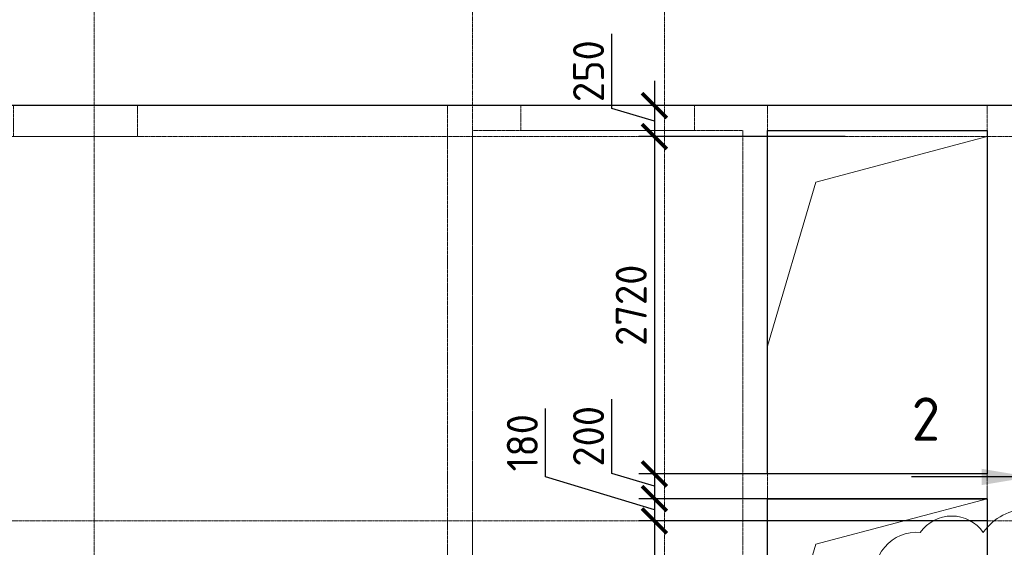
# Model space of a CAD drawing. Header units: millimetres. Extents: x -42044588 to 856694, y -806701 to 941911.
# Tile 872 of 1056: x -179718 to -171779, y -124712 to -120456. Entities that reach past the tile are written whole.
import ezdxf
from ezdxf.enums import TextEntityAlignment as Align

# ---------------------------------------------------------------- set-up
doc = ezdxf.new("R2010")
doc.units = ezdxf.units.MM
for name, pattern in [('______5', [1100, 800, -100, 100, -100]), ('DASHED', [7, 5, -2, 0]), ('осевая', [50.8, 31.75, -6.35, 6.35, -6.35])]:
    doc.linetypes.add(name, pattern=pattern)
for name, color, linetype, lineweight in [('907Сл Осевые', 1, 'Continuous', 0), ('Оси', 40, '______5', 18), ('Перекрытие ж_бетон', 1, 'Continuous', 30), ('РАЗМЕРЫ', 1, 'Continuous', 9), ('Символы 0.20', 1, 'Continuous', 20), ('Символы 0.20 @ 100', 1, 'Continuous', 20), ('СТЕНЫ', 3, 'Continuous', 30)]:
    doc.layers.add(name, color=color, linetype=linetype, lineweight=lineweight)
doc.layers.add('Колонна_ бетон', color=7, linetype='Continuous', lineweight=50, true_color=0xb4b496)
doc.styles.add('GOST-2.304_Type-B', font='GOST_Common.ttf')
doc.styles.add('ГОСТ', font='GOST_Common.ttf')
doc.dimstyles.new('СПДС', dxfattribs={"dimscale": 100, "dimtxt": 2.5, "dimasz": 2, "dimexe": 1.25, "dimexo": 0, "dimtad": 1, "dimdec": 0, "dimrnd": 5, "dimtxsty": 'GOST-2.304_Type-B', "dimblk": 'ARCHTICK', "dimcen": 2.5, "dimdle": 2, "dimclrd": 1, "dimclre": 1, "dimclrt": 1, "dimadec": 0, "dimazin": 2, "dimtfac": 0.75, "dimtdec": 0, "dimtmove": 1, "dimatfit": 3, "dimfxl": 0, "dimtolj": 1, "dimarcsym": 0})

# ---------------------------------------------------------------- blocks, each defined once
blk = doc.blocks.new('оси блок 2')
at = {"layer": 'Оси', "color": 16, "linetype": 'осевая', "lineweight": 0, "ltscale": 0.25, "transparency": 33554687}
for p, q in [((-68904.7, -322543), (-68904.7, -347914.1)), ((-65854.7, -322543), (-65854.7, -347914.1)), ((-64304.7, -322543), (-64304.7, -347914.1)), ((-89822.3, -326301.3), (-37238.5, -326301.3)), ((-89822.3, -329401.3), (-37238.5, -329401.3))]:
    blk.add_line(p, q, dxfattribs=at)
blk = doc.blocks.new('подложка стн 1-го этажа')
at = {"layer": 'Колонна_ бетон', "color": 252, "linetype": 'DASHED', "lineweight": 0, "ltscale": 0.5, "true_color": 0x939598, "transparency": 33554687}
for points, elevation in [([(24193.8, 26361.8), (25193.8, 26361.8), (25193.8, 26111.8), (24193.8, 26111.8)], -360), ([(24193.9, 26361.8), (25193.9, 26361.8), (25193.9, 26111.8), (24193.9, 26111.8)], -560)]:
    blk.add_lwpolyline(points, close=True, dxfattribs=dict(at, elevation=elevation))
at = {"layer": 'СТЕНЫ', "color": 252, "linetype": 'DASHED', "lineweight": 0, "ltscale": 0.5, "true_color": 0x939598, "transparency": 33554687}
for p, q in [((30273.8, 26361.8, -200), (30273.8, 19411.8, -200)), ((30273.8, 26361.8, -200), (30273.8, 26361.8, -200)), ((32043.8, 26361.8, -200), (32043.8, 19411.8, -200)), ((32043.8, 26361.8, -200), (32043.8, 26361.8, -200)), ((27893.8, 26161.8, -200), (27893.8, 18711.8, -200)), ((27893.8, 26161.8, -200), (27893.8, 26161.8, -200)), ((27893.8, 26161.8, -200), (30073.8, 26161.8, -200)), ((30073.8, 19411.8, -200), (30073.8, 26161.8, -200)), ((30073.8, 26161.8, -200), (30073.8, 26161.8, -200)), ((30273.8, 26161.8, -200), (30273.8, 26161.8, -200)), ((32043.8, 26161.8, -200), (30273.8, 26161.8, -200)), ((32043.8, 26161.8, -200), (32043.8, 26161.8, -200)), ((27693.8, 26111.8, -200), (27693.8, 26111.8, -200)), ((27693.8, 26111.8, -200), (27693.8, 18711.8, -200)), ((30273.8, 23391.8, -200), (30273.8, 23391.8, -200)), ((32043.8, 23391.8, -200), (30273.8, 23391.8, -200)), ((32043.8, 23391.8, -200), (32043.8, 23391.8, -200)), ((32043.8, 23191.8, -200), (30273.8, 23191.8, -200)), ((30273.8, 23191.8, -200), (30273.8, 23191.8, -200)), ((32043.8, 23191.8, -200), (32043.8, 23191.8, -200))]:
    blk.add_line(p, q, dxfattribs=at)
at = {"layer": 'СТЕНЫ', "color": 252, "linetype": 'DASHED', "lineweight": 0, "ltscale": 0.5, "true_color": 0x939598, "transparency": 33554687, "elevation": -200}
blk.add_lwpolyline([(35043.8, 26111.8), (35043.9, 26361.8), (27693.9, 26361.8), (27693.9, 26111.8)], dxfattribs=at)
at = {"layer": 'СТЕНЫ', "color": 252, "linetype": 'DASHED', "lineweight": 0, "ltscale": 0.5, "true_color": 0x939598, "transparency": 33554687, "elevation": -560}
blk.add_lwpolyline([(28283.9, 26364.8), (29683.7, 26364.8), (29683.7, 26161.8), (28283.9, 26161.8)], close=True, dxfattribs=at)
blk = doc.blocks.new('_ArchTick')
at = {"color": 0, "linetype": 'ByBlock', "const_width": 0.15}
blk.add_lwpolyline([(-0.5, -0.5), (0.5, 0.5)], dxfattribs=at)
blk = doc.blocks.new('*D448')
at = {"layer": 'DEFPOINTS', "color": 0, "transparency": 16777216}
for p in [(-173063.6, -121149.5), (-174600.1, -121399.5), (-173063.6, -121399.5)]:
    blk.add_point(p, dxfattribs=at)
at = {"layer": 'РАЗМЕРЫ', "color": 1, "lineweight": -2, "transparency": 16777216}
for p, q in [((-174943.8, -121171.4), (-174943.8, -120571.4)), ((-174600.1, -120949.5), (-174600.1, -121599.5)), ((-173063.6, -121149.5), (-174725.1, -121149.5)), ((-174600.1, -121274.5), (-174943.8, -121171.4)), ((-173063.6, -121399.5), (-174725.1, -121399.5))]:
    blk.add_line(p, q, dxfattribs=at)
at = {"layer": 'РАЗМЕРЫ', "color": 1, "lineweight": -2, "transparency": 16777216, "xscale": 200, "yscale": 200, "zscale": 200}
for p, rotation in [((-174600.1, -121149.5), 90), ((-174600.1, -121399.5), 270)]:
    blk.add_blockref('_ArchTick', p, dxfattribs=dict(at, rotation=rotation))
at = {"layer": 'РАЗМЕРЫ', "color": 1, "lineweight": 0, "transparency": 16777216, "insert": (-175131.3, -120871.4), "char_height": 250, "attachment_point": 5, "rotation": 90, "style": 'GOST-2.304_Type-B'}
blk.add_mtext('\\A1;250', dxfattribs=at)
blk = doc.blocks.new('*D449')
at = {"layer": 'DEFPOINTS', "color": 0, "transparency": 16777216}
for p in [(-173063.6, -121399.5), (-174600.1, -124119.5), (-173688, -124119.5, 0)]:
    blk.add_point(p, dxfattribs=at)
at = {"layer": 'РАЗМЕРЫ', "color": 1, "lineweight": -2, "transparency": 16777216}
for p, q in [((-174600.1, -121199.5), (-174600.1, -124319.5)), ((-173063.6, -121399.5), (-174725.1, -121399.5)), ((-173688, -124119.5), (-174725.1, -124119.5))]:
    blk.add_line(p, q, dxfattribs=at)
at = {"layer": 'РАЗМЕРЫ', "color": 1, "lineweight": -2, "transparency": 16777216, "xscale": 200, "yscale": 200, "zscale": 200}
for p, rotation in [((-174600.1, -121399.5), 90), ((-174600.1, -124119.5), 270)]:
    blk.add_blockref('_ArchTick', p, dxfattribs=dict(at, rotation=rotation))
at = {"layer": 'РАЗМЕРЫ', "color": 1, "lineweight": 0, "transparency": 16777216, "insert": (-174787.6, -122759.5), "char_height": 250, "attachment_point": 5, "rotation": 90, "style": 'GOST-2.304_Type-B'}
blk.add_mtext('\\A1;2720', dxfattribs=at)
blk = doc.blocks.new('*D450')
at = {"layer": 'DEFPOINTS', "color": 0, "transparency": 16777216}
for p in [(-173688, -124119.5, 0), (-174600.1, -124319.5), (-173688, -124319.5, 0)]:
    blk.add_point(p, dxfattribs=at)
at = {"layer": 'РАЗМЕРЫ', "color": 1, "lineweight": -2, "transparency": 16777216}
for p, q in [((-174943.8, -124116.4), (-174943.8, -123516.4)), ((-174600.1, -123919.5), (-174600.1, -124519.5)), ((-174600.1, -124219.5), (-174943.8, -124116.4)), ((-173688, -124119.5), (-174725.1, -124119.5)), ((-173688, -124319.5), (-174725.1, -124319.5))]:
    blk.add_line(p, q, dxfattribs=at)
at = {"layer": 'РАЗМЕРЫ', "color": 1, "lineweight": -2, "transparency": 16777216, "xscale": 200, "yscale": 200, "zscale": 200}
for p, rotation in [((-174600.1, -124119.5), 90), ((-174600.1, -124319.5), 270)]:
    blk.add_blockref('_ArchTick', p, dxfattribs=dict(at, rotation=rotation))
at = {"layer": 'РАЗМЕРЫ', "color": 1, "lineweight": 0, "transparency": 16777216, "insert": (-175131.3, -123816.4), "char_height": 250, "attachment_point": 5, "rotation": 90, "style": 'GOST-2.304_Type-B'}
blk.add_mtext('\\A1;200', dxfattribs=at)
blk = doc.blocks.new('*D455')
at = {"layer": 'DEFPOINTS', "color": 0, "transparency": 16777216}
for p in [(-171918, -124319.5, 0), (-174600.1, -124499.5), (-171918, -124499.5, 0)]:
    blk.add_point(p, dxfattribs=at)
at = {"layer": 'РАЗМЕРЫ', "color": 1, "lineweight": -2, "transparency": 16777216}
for p, q in [((-175477.8, -124143.3), (-175477.8, -123593.3)), ((-174600.1, -124409.5), (-175477.8, -124143.3)), ((-174600.1, -124119.5), (-174600.1, -124699.5)), ((-171918, -124319.5), (-174725.1, -124319.5)), ((-171918, -124499.5), (-174725.1, -124499.5))]:
    blk.add_line(p, q, dxfattribs=at)
at = {"layer": 'РАЗМЕРЫ', "color": 1, "lineweight": -2, "transparency": 16777216, "xscale": 200, "yscale": 200, "zscale": 200}
for p, rotation in [((-174600.1, -124319.5), 90), ((-174600.1, -124499.5), 270)]:
    blk.add_blockref('_ArchTick', p, dxfattribs=dict(at, rotation=rotation))
at = {"layer": 'РАЗМЕРЫ', "color": 1, "lineweight": 0, "transparency": 16777216, "insert": (-175665.3, -123868.3), "char_height": 250, "attachment_point": 5, "rotation": 90, "style": 'GOST-2.304_Type-B'}
blk.add_mtext('\\A1;180', dxfattribs=at)
blk = doc.blocks.new('*D451')
at = {"layer": 'DEFPOINTS', "color": 0, "transparency": 16777216}
for p in [(-173688, -124499.5, 0), (-174600.1, -126009.5), (-173688, -126009.5, 0)]:
    blk.add_point(p, dxfattribs=at)
at = {"layer": 'РАЗМЕРЫ', "color": 1, "lineweight": -2, "transparency": 16777216}
for p, q in [((-174600.1, -124299.5), (-174600.1, -126209.5)), ((-173688, -124499.5), (-174725.1, -124499.5)), ((-173688, -126009.5), (-174725.1, -126009.5))]:
    blk.add_line(p, q, dxfattribs=at)
at = {"layer": 'РАЗМЕРЫ', "color": 1, "lineweight": -2, "transparency": 16777216, "xscale": 200, "yscale": 200, "zscale": 200}
for p, rotation in [((-174600.1, -124499.5), 90), ((-174600.1, -126009.5), 270)]:
    blk.add_blockref('_ArchTick', p, dxfattribs=dict(at, rotation=rotation))
at = {"layer": 'РАЗМЕРЫ', "color": 1, "lineweight": 0, "transparency": 16777216, "insert": (-174787.6, -125254.5), "char_height": 250, "attachment_point": 5, "rotation": 90, "style": 'GOST-2.304_Type-B'}
blk.add_mtext('\\A1;1510', dxfattribs=at)
blk = doc.blocks.new('*U366')
at = {"layer": 'Символы 0.20', "linetype": 'Continuous', "lineweight": 25}
for p, q in [((-5, 0.35), (-5, 10.05)), ((20.43, 0.35), (20.43, 10.05))]:
    blk.add_line(p, q, dxfattribs=at)
at = {"layer": 'Символы 0.20', "linetype": 'Continuous', "lineweight": 80}
for p, q in [((-7, 0), (0, 0)), ((22.43, 0), (15.43, 0))]:
    blk.add_line(p, q, dxfattribs=at)
at = {"layer": 'Символы 0.20', "linetype": 'Continuous', "lineweight": 25}
for points in [[(-5, 0.455), (-4.346, 4.361), (-5.654, 4.361)], [(20.43, 0.459), (19.772, 4.394), (21.089, 4.394)]]:
    blk.add_solid(points, dxfattribs=at)
at = {"layer": 'Символы 0.20', "style": 'ГОСТ'}
blk.add_attdef('2', text='', height=3.5, dxfattribs=at).set_placement((25.101, 7.752), align=Align.MIDDLE_RIGHT)
blk.add_attdef('1', text='', height=3.5, dxfattribs=at).set_placement((-9.5, 7.7), align=Align.MIDDLE_CENTER)
blk = doc.blocks.new('*D3052')
at = {"layer": 'DEFPOINTS', "color": 0, "transparency": 16777216}
for p in [(-173063.4, -121399.5), (-174599.9, -124119.5), (-173687.9, -124119.5, 0)]:
    blk.add_point(p, dxfattribs=at)
at = {"layer": 'РАЗМЕРЫ', "color": 1, "lineweight": -2, "transparency": 16777216}
for p, q in [((-174599.9, -121199.5), (-174599.9, -124319.5)), ((-173063.4, -121399.5), (-174724.9, -121399.5)), ((-173687.9, -124119.5), (-174724.9, -124119.5))]:
    blk.add_line(p, q, dxfattribs=at)
at = {"layer": 'РАЗМЕРЫ', "color": 1, "lineweight": -2, "transparency": 16777216, "xscale": 200, "yscale": 200, "zscale": 200}
for p, rotation in [((-174599.9, -121399.5), 90), ((-174599.9, -124119.5), 270)]:
    blk.add_blockref('_ArchTick', p, dxfattribs=dict(at, rotation=rotation))
at = {"layer": 'РАЗМЕРЫ', "color": 1, "lineweight": 0, "transparency": 16777216, "insert": (-174787.4, -122759.5), "char_height": 250, "attachment_point": 5, "rotation": 90, "style": 'GOST-2.304_Type-B'}
blk.add_mtext('\\A1;2720', dxfattribs=at)
blk = doc.blocks.new('*D3053')
at = {"layer": 'DEFPOINTS', "color": 0, "transparency": 16777216}
for p in [(-173687.9, -124119.5, 0), (-174599.9, -124319.5), (-173687.9, -124319.5, 0)]:
    blk.add_point(p, dxfattribs=at)
at = {"layer": 'РАЗМЕРЫ', "color": 1, "lineweight": -2, "transparency": 16777216}
for p, q in [((-174943.7, -124116.4), (-174943.7, -123516.4)), ((-174599.9, -123919.5), (-174599.9, -124519.5)), ((-174599.9, -124219.5), (-174943.7, -124116.4)), ((-173687.9, -124119.5), (-174724.9, -124119.5)), ((-173687.9, -124319.5), (-174724.9, -124319.5))]:
    blk.add_line(p, q, dxfattribs=at)
at = {"layer": 'РАЗМЕРЫ', "color": 1, "lineweight": -2, "transparency": 16777216, "xscale": 200, "yscale": 200, "zscale": 200}
for p, rotation in [((-174599.9, -124119.5), 90), ((-174599.9, -124319.5), 270)]:
    blk.add_blockref('_ArchTick', p, dxfattribs=dict(at, rotation=rotation))
at = {"layer": 'РАЗМЕРЫ', "color": 1, "lineweight": 0, "transparency": 16777216, "insert": (-175131.2, -123816.4), "char_height": 250, "attachment_point": 5, "rotation": 90, "style": 'GOST-2.304_Type-B'}
blk.add_mtext('\\A1;200', dxfattribs=at)
blk = doc.blocks.new('*D3111')
at = {"layer": 'DEFPOINTS', "color": 0, "transparency": 16777216}
for p in [(-171917.9, -124319.5, 0), (-174599.9, -124499.5), (-171917.9, -124499.5, 0)]:
    blk.add_point(p, dxfattribs=at)
at = {"layer": 'РАЗМЕРЫ', "color": 1, "lineweight": -2, "transparency": 16777216}
for p, q in [((-175477.7, -124143.3), (-175477.7, -123593.3)), ((-174599.9, -124409.5), (-175477.7, -124143.3)), ((-174599.9, -124119.5), (-174599.9, -124699.5)), ((-171917.9, -124319.5), (-174724.9, -124319.5)), ((-171917.9, -124499.5), (-174724.9, -124499.5))]:
    blk.add_line(p, q, dxfattribs=at)
at = {"layer": 'РАЗМЕРЫ', "color": 1, "lineweight": -2, "transparency": 16777216, "xscale": 200, "yscale": 200, "zscale": 200}
for p, rotation in [((-174599.9, -124319.5), 90), ((-174599.9, -124499.5), 270)]:
    blk.add_blockref('_ArchTick', p, dxfattribs=dict(at, rotation=rotation))
at = {"layer": 'РАЗМЕРЫ', "color": 1, "lineweight": 0, "transparency": 16777216, "insert": (-175665.2, -123868.3), "char_height": 250, "attachment_point": 5, "rotation": 90, "style": 'GOST-2.304_Type-B'}
blk.add_mtext('\\A1;180', dxfattribs=at)
blk = doc.blocks.new('*D3054')
at = {"layer": 'DEFPOINTS', "color": 0, "transparency": 16777216}
for p in [(-173687.9, -124499.5, 0), (-174599.9, -126009.5), (-173687.9, -126009.5, 0)]:
    blk.add_point(p, dxfattribs=at)
at = {"layer": 'РАЗМЕРЫ', "color": 1, "lineweight": -2, "transparency": 16777216}
for p, q in [((-174599.9, -124299.5), (-174599.9, -126209.5)), ((-173687.9, -124499.5), (-174724.9, -124499.5)), ((-173687.9, -126009.5), (-174724.9, -126009.5))]:
    blk.add_line(p, q, dxfattribs=at)
at = {"layer": 'РАЗМЕРЫ', "color": 1, "lineweight": -2, "transparency": 16777216, "xscale": 200, "yscale": 200, "zscale": 200}
for p, rotation in [((-174599.9, -124499.5), 90), ((-174599.9, -126009.5), 270)]:
    blk.add_blockref('_ArchTick', p, dxfattribs=dict(at, rotation=rotation))
at = {"layer": 'РАЗМЕРЫ', "color": 1, "lineweight": 0, "transparency": 16777216, "insert": (-174787.4, -125254.5), "char_height": 250, "attachment_point": 5, "rotation": 90, "style": 'GOST-2.304_Type-B'}
blk.add_mtext('\\A1;1510', dxfattribs=at)

msp = doc.modelspace()

# ---------------------------------------------------------------- linework, layer by layer
at = {"layer": '907Сл Осевые', "color": 240, "true_color": 0xed1f24, "elevation": 1080.018}
msp.add_lwpolyline([(-172811.129, -125946.339, 0.52056705), (-172237.28, -125946.339, 0.52056705), (-171704.677, -125946.339, 0.52056705), (-171133.173, -125946.339, 0.52056705), (-170610.943, -125946.339, 0.52056705), (-170032.013, -125946.339, 0.52056705), (-169233.386, -125946.339, 0.52056705), (-168662.513, -125946.339, 0.52056705), (-168341.421, -125559.142, 0.52056705), (-168341.421, -124819.925, 0.52056705), (-168762.958, -124591.678, 0.52056705), (-169422.43, -124591.678, 0.52056705), (-169924.389, -124591.678, 0.52056705), (-170546.936, -124591.678, 0.52056705), (-171225.286, -124591.678, 0.52056705), (-171948.297, -124591.678, 0.52056705), (-172457.068, -124591.678, 0.52056705), (-172811.129, -125012.101, 0.52056705)], format="xyb", close=True, dxfattribs=at)
at = {"layer": 'Перекрытие ж_бетон'}
msp.add_lwpolyline([(-196168.038, -138049.513), (-177617.874, -138049.513), (-177617.874, -139649.513), (-174267.876, -139649.513), (-174267.873, -138049.513), (-162218.038, -138049.513), (-162218.038, -139649.513), (-158868.498, -139649.513), (-158868.503, -138049.513), (-148868.038, -138049.513), (-148868.038, -121149.514), (-158918.038, -121149.514), (-158918.038, -119549.514), (-162268.038, -119549.514), (-162268.038, -121149.514), (-182158.038, -121149.514), (-182158.038, -119549.514), (-185508.038, -119549.514), (-185508.038, -121149.514), (-196168.038, -121149.514), (-196168.038, -138049.513)], dxfattribs=at)
at = {"layer": 'Перекрытие ж_бетон', "elevation": 360.018}
for points in [[(-173688.003, -121349.514), (-171918.003, -121349.514), (-171918.003, -124119.513), (-173688.003, -124119.513)], [(-173688.003, -124319.513), (-171918.003, -124319.513), (-171918.003, -126009.514), (-173688.003, -126009.514)]]:
    msp.add_lwpolyline(points, close=True, dxfattribs=at)
at = {"layer": 'РАЗМЕРЫ', "lineweight": 0}
for points, elevation in [([(-173688.003, -123089.514), (-173299.432, -121765.277), (-171918.003, -121399.514)], 360), ([(-173688.003, -126009.513), (-173299.432, -124685.276), (-171918.003, -124319.513)], 360.018)]:
    msp.add_lwpolyline(points, dxfattribs=dict(at, elevation=elevation))

# ---------------------------------------------------------------- block references
msp.add_blockref('подложка стн 1-го этажа', (-203961.961, -147511.308, 560))
at = {"layer": 'РАЗМЕРЫ'}
msp.add_blockref('оси блок 2', (-110213.32, 204901.809), dxfattribs=at)
at = {"layer": 'Символы 0.20 @ 100'}
ref = msp.add_blockref('*U366', (-171522.085, -126187.411, 720), dxfattribs=dict(at, xscale=100, yscale=100, zscale=100, rotation=90))
ref.add_attrib('1', '2', dxfattribs={"layer": 'Символы 0.20', "height": 350, "style": 'ГОСТ'}).set_placement((-172292.085, -127137.411, 720), align=Align.MIDDLE_CENTER)
ref.add_attrib('2', '2', dxfattribs={"layer": 'Символы 0.20', "height": 350, "style": 'ГОСТ'}).set_placement((-172297.286, -123677.345, 720), align=Align.MIDDLE_RIGHT)

# ---------------------------------------------------------------- dimensions: what is measured, and where the dimension line sits
at = {"layer": 'РАЗМЕРЫ', "lineweight": 0}
for base, p1, p2, picture, middle in [((-174600.073, -121399.514, 360), (-173063.573, -121149.514, 360), (-173063.573, -121399.514, 360), '*D448', (-175131.323, -121108.889, 360)), ((-174600.073, -124119.513, 360), (-173063.573, -121399.514, 360), (-173688.003, -124119.513, 360.018), '*D449', (-174787.573, -122759.514, 360)), ((-174599.931, -124119.513, 360), (-173063.431, -121399.514, 360), (-173687.861, -124119.513, 360.018), '*D3052', (-174787.431, -122759.514, 360)), ((-174600.073, -124319.513, 360), (-173688.003, -124119.513, 360.018), (-173688.003, -124319.513, 360.018), '*D450', (-175131.323, -124053.888, 360)), ((-174599.931, -124319.513, 360), (-173687.861, -124119.513, 360.018), (-173687.861, -124319.513, 360.018), '*D3053', (-175131.181, -124053.888, 360)), ((-174600.073, -126009.514, 360), (-173688.003, -124499.514, 360.018), (-173688.003, -126009.514, 360.018), '*D451', (-174787.573, -125254.514, 360)), ((-174599.931, -126009.514, 360), (-173687.861, -124499.514, 360.018), (-173687.861, -126009.514, 360.018), '*D3054', (-174787.431, -125254.514, 360))]:
    dim = msp.add_linear_dim(base=base, p1=p1, p2=p2, angle=90, dimstyle='СПДС', override={"dimrnd": 5}, dxfattribs=at)
    dim.commit()
    dim.dimension.update_dxf_attribs({"geometry": picture, "text_midpoint": middle})
for base, p1, p2, picture, middle in [((-174600.073, -124499.514, 360), (-171918.003, -124319.513, 360.018), (-171918.003, -124499.514, 360.018), '*D455', (-175477.843, -124080.777, 360)), ((-174599.931, -124499.514, 360), (-171917.861, -124319.513, 360.018), (-171917.861, -124499.514, 360.018), '*D3111', (-175477.701, -124080.777, 360))]:
    dim = msp.add_linear_dim(base=base, p1=p1, p2=p2, angle=90, dimstyle='СПДС', override={"dimrnd": 5}, dxfattribs=at)
    dim.commit()
    dim.dimension.update_dxf_attribs({"geometry": picture, "text_midpoint": middle, "dimtype": 160})

doc.saveas('drawing.dxf')
